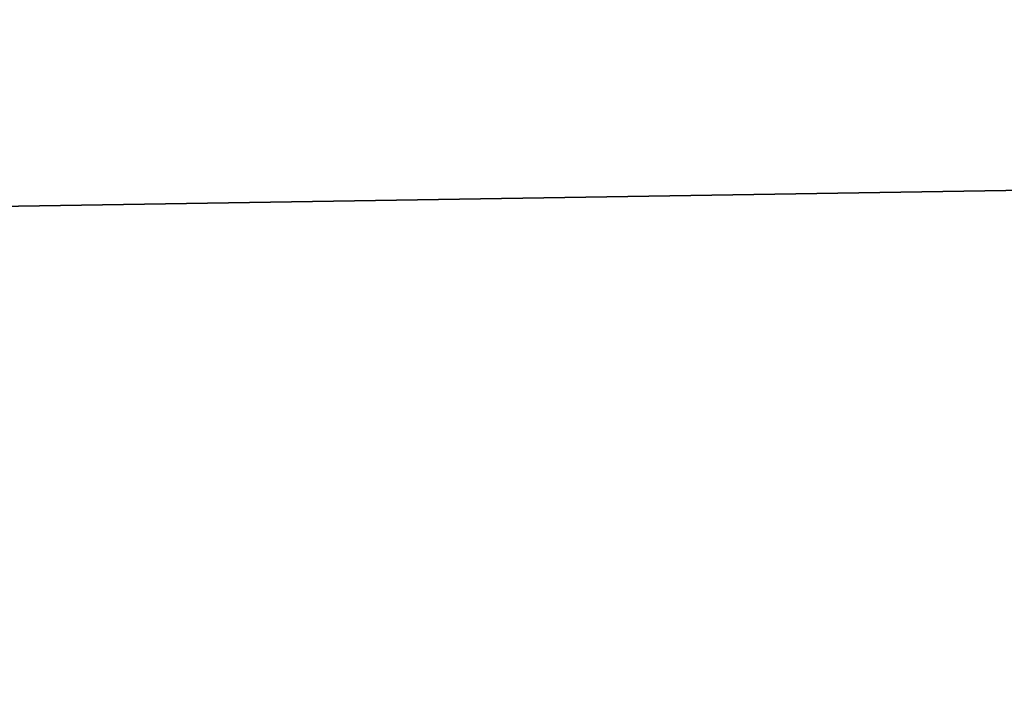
# Model space of a CAD drawing. Header units: millimetres. Extents: x -522 to 188, y -54 to 63.
# Tile 616 of 656: x -3.79238 to -3.78957, y -36.79808 to -36.79617. Entities that reach past the tile are written whole.
import ezdxf

# ---------------------------------------------------------------- set-up
doc = ezdxf.new("R2010")
doc.units = ezdxf.units.MM
doc.header["$LTSCALE"] = 65.185185
for name, color, linetype in [('1', 7, 'CONTINUOUS'), ('2', 7, 'CONTINUOUS'), ('8', 7, 'CONTINUOUS'), ('9', 7, 'CONTINUOUS')]:
    doc.layers.add(name, color=color, linetype=linetype)

msp = doc.modelspace()

# ---------------------------------------------------------------- linework, layer by layer
at = {"layer": '1', "color": 7, "linetype": 'CONTINUOUS'}
for points in [[(-4.178775, -36.8, -12.3100676), (-3.3646476, 23, -12.5570357), (-3.3647088, -36.8, -12.5570172), (-4.178775, -36.8, -12.3100676)], [(-4.178713, 23, -12.3100917), (-3.3646476, 23, -12.5570357), (-4.178775, -36.8, -12.3100676), (-4.178713, 23, -12.3100917)]]:
    msp.add_3dface(points, dxfattribs=at)
at = {"layer": '2', "color": 7, "linetype": 'CONTINUOUS'}
for points in [[(-3.3647088, -36.8, 12.5570172), (-4.178713, 23, 12.3100917), (-4.178775, -36.8, 12.3100676), (-3.3647088, -36.8, 12.5570172)], [(-3.3646476, 23, 12.5570357), (-4.178713, 23, 12.3100917), (-3.3647088, -36.8, 12.5570172), (-3.3646476, 23, 12.5570357)]]:
    msp.add_3dface(points, dxfattribs=at)
at = {"layer": '8', "color": 3, "linetype": 'CONTINUOUS'}
for points in [[(-3.5424354, -36.7927089, -10.4356782), (-3.998883, -36.8, -10.1399671), (-4.2173768, -36.7927089, -10.1816483), (-3.5424354, -36.7927089, -10.4356782)], [(-3.6503799, -36.8, -10.2705676), (-3.998883, -36.8, -10.1399671), (-3.5424354, -36.7927089, -10.4356782), (-3.6503799, -36.8, -10.2705676)]]:
    msp.add_3dface(points, dxfattribs=at)
at = {"layer": '9', "color": 3, "linetype": 'CONTINUOUS'}
for points in [[(-3.9988822, -36.8, 10.1399675), (-3.650379, -36.8, 10.2705679), (-4.2173768, -36.7927089, 10.1816483), (-3.9988822, -36.8, 10.1399675)], [(-4.2173768, -36.7927089, 10.1816483), (-3.650379, -36.8, 10.2705679), (-3.5424354, -36.7927089, 10.4356782), (-4.2173768, -36.7927089, 10.1816483)]]:
    msp.add_3dface(points, dxfattribs=at)

doc.saveas('drawing.dxf')
